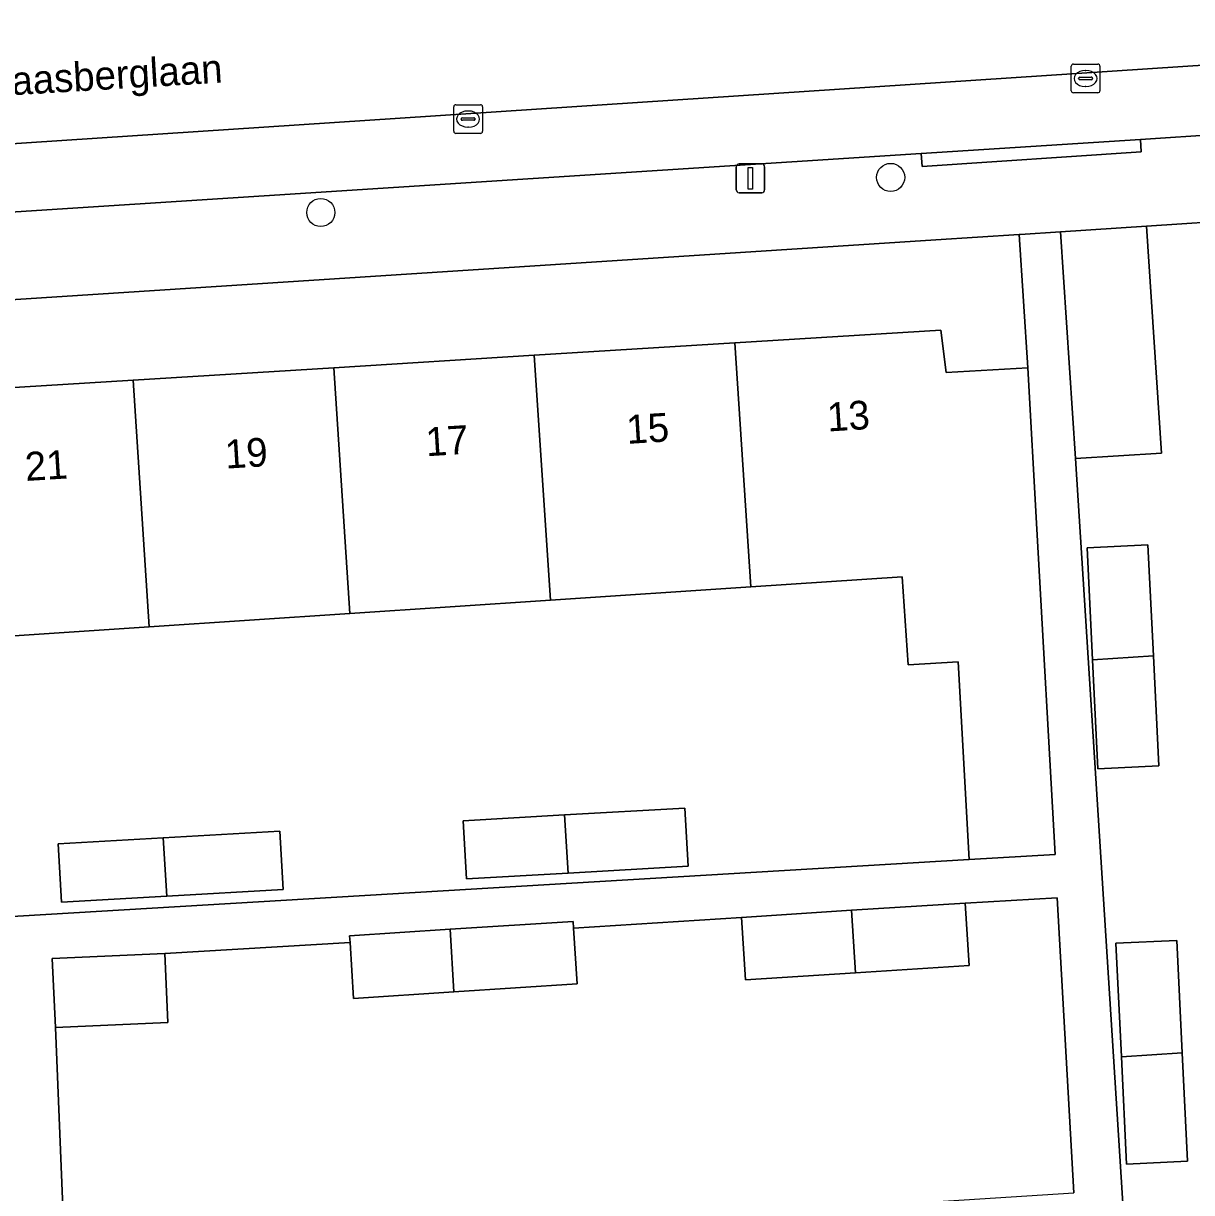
# Model space of a CAD drawing. Extents: x 159680 to 160786, y 387323 to 388340.
# Drawn here: x 160275.03 to 160315.72, y 388195.24 to 388235.95 of the extents above; entities that cross this region are included whole.
import ezdxf

# ---------------------------------------------------------------- set-up
doc = ezdxf.new("R2010")
doc.units = 0
for name, color, linetype in [('IMGEO_Boom', 7, 'Continuous'), ('IMGEO_Erf', 7, 'Continuous'), ('IMGEO_Kolk', 7, 'Continuous'), ('IMGEO_Lichtmast', 7, 'Continuous'), ('IMGEO_Muur', 7, 'Continuous'), ('IMGEO_Openbare_ruimte_label', 7, 'Continuous'), ('IMGEO_Pand', 7, 'Continuous'), ('IMGEO_Pand_nummerreeks', 7, 'Continuous'), ('IMGEO_Parkeervlak_open', 7, 'Continuous'), ('IMGEO_Rijbaan_lokaal_open', 7, 'Continuous'), ('IMGEO_Voetpad_open', 7, 'Continuous')]:
    doc.layers.add(name, color=color, linetype=linetype)

msp = doc.modelspace()

# ---------------------------------------------------------------- linework, layer by layer
at = {"layer": 'IMGEO_Boom'}
for centre in [(160305.237, 388230.59), (160285.387, 388229.368)]:
    msp.add_circle(centre, 0.489, dxfattribs=at)
at = {"layer": 'IMGEO_Erf'}
for points in [[(160321.926, 388214.418), (160321.479, 388221.327), (160321.02, 388228.432), (160321.242, 388228.446), (160321.182, 388229.354), (160314.145, 388228.897), (160314.678, 388220.986), (160311.682, 388220.799), (160313.438, 388193.032), (160316.556, 388193.211), (160316.965, 388186.065), (160313.847, 388185.887), (160314.025, 388182.779), (160324.213, 388183.446), (160324.018, 388186.603), (160323.839, 388186.592), (160323.723, 388186.585), (160323.267, 388193.651), (160322.819, 388200.58), (160322.373, 388207.496)], [(160314.576, 388210.104), (160312.455, 388210), (160312.27, 388213.794), (160312.08, 388217.693), (160314.201, 388217.797), (160314.39, 388213.931)], [(160293.872, 388208.39), (160298.066, 388208.628), (160298.181, 388206.602), (160294.005, 388206.365), (160290.457, 388206.164), (160290.342, 388208.19)], [(160279.895, 388207.59), (160283.963, 388207.82), (160284.078, 388205.794), (160280.027, 388205.565), (160276.354, 388205.356), (160276.239, 388207.382)], [(160311.042, 388205.504), (160307.828, 388205.323), (160307.968, 388203.143), (160304.012, 388202.889), (160300.181, 388202.642), (160300.041, 388204.822), (160294.193, 388204.446), (160294.318, 388202.503), (160290.026, 388202.227), (160286.532, 388202.003), (160286.407, 388203.943), (160279.952, 388203.57), (160280.062, 388201.166), (160276.141, 388200.987), (160276.467, 388193.013), (160281.458, 388193.328), (160283.565, 388193.461), (160290.551, 388193.901), (160297.537, 388194.341), (160304.524, 388194.782), (160311.622, 388195.229)], [(160315.397, 388200.101), (160315.581, 388196.331), (160313.459, 388196.227), (160313.277, 388199.964), (160313.084, 388203.92), (160315.205, 388204.023)]]:
    msp.add_lwpolyline(points, close=True, dxfattribs=at)
for points in [[(160271.865, 388223.104), (160278.852, 388223.535), (160285.838, 388223.965), (160292.825, 388224.396), (160299.812, 388224.827), (160306.986, 388225.269), (160307.171, 388223.793), (160310.015, 388223.954), (160309.712, 388228.601), (160306.809, 388228.414), (160228.2, 388223.32)], [(160273.067, 388204.759), (160307.977, 388206.843), (160307.589, 388213.72), (160305.843, 388213.622), (160305.641, 388216.677), (160300.368, 388216.328), (160293.383, 388215.866), (160286.398, 388215.404), (160279.414, 388214.941), (160272.428, 388214.479)]]:
    msp.add_lwpolyline(points, dxfattribs=at)
at = {"layer": 'IMGEO_Kolk'}
for p, q in [((160311.528, 388233.61), (160311.528, 388234.462)), ((160311.603, 388234.536), (160312.455, 388234.536)), ((160312.016, 388234.316), (160312.041, 388234.316)), ((160312.529, 388234.462), (160312.529, 388233.61)), ((160311.787, 388234.03), (160311.787, 388234.042)), ((160312.225, 388233.993), (160311.827, 388233.993)), ((160311.83, 388234.079), (160312.228, 388234.079)), ((160312.271, 388234.042), (160312.271, 388234.03)), ((160312.455, 388233.536), (160311.603, 388233.536)), ((160312.039, 388233.756), (160312.014, 388233.756)), ((160290.019, 388232.197), (160290.019, 388233.049)), ((160290.094, 388233.123), (160290.946, 388233.123)), ((160291.02, 388233.049), (160291.02, 388232.197)), ((160290.278, 388232.617), (160290.278, 388232.629)), ((160290.321, 388232.666), (160290.719, 388232.666)), ((160290.507, 388232.903), (160290.532, 388232.903)), ((160290.762, 388232.629), (160290.762, 388232.617)), ((160290.716, 388232.58), (160290.318, 388232.58)), ((160290.53, 388232.343), (160290.505, 388232.343)), ((160290.946, 388232.123), (160290.094, 388232.123))]:
    msp.add_line(p, q, dxfattribs=at)
for points in [[(160311.528, 388233.61), (160311.528, 388234.462)], [(160311.603, 388234.536), (160312.455, 388234.536)], [(160312.529, 388234.462), (160312.529, 388233.61)], [(160312.455, 388233.536), (160311.603, 388233.536)], [(160290.019, 388232.197), (160290.019, 388233.049)], [(160290.094, 388233.123), (160290.946, 388233.123)], [(160291.02, 388233.049), (160291.02, 388232.197)], [(160290.946, 388232.123), (160290.094, 388232.123)]]:
    msp.add_lwpolyline(points, dxfattribs=at)
for centre, radius, start, end in [((160311.605, 388234.46), 0.0765, 91.552, 178.448), ((160311.605, 388234.46), 0.0765, 91.552, 178.448), ((160312.453, 388234.46), 0.0765, 1.552, 88.448), ((160312.453, 388234.46), 0.0765, 1.552, 88.448), ((160311.827, 388234.039), 0.0403, 85.8775, 175.7526), ((160311.824, 388234.029), 0.0366, 178.938, 274.7102), ((160312.228, 388234.036), 0.043, 264.8664, 352.4533), ((160312.232, 388234.041), 0.0386, 1.7309, 96.639), ((160311.605, 388233.612), 0.0765, 181.552, 268.448), ((160311.605, 388233.612), 0.0765, 181.552, 268.448), ((160312.453, 388233.612), 0.0765, 271.552, 358.448), ((160312.453, 388233.612), 0.0765, 271.552, 358.448), ((160290.096, 388233.047), 0.0765, 91.552, 178.448), ((160290.096, 388233.047), 0.0765, 91.552, 178.448), ((160290.944, 388233.047), 0.0765, 1.552, 88.448), ((160290.944, 388233.047), 0.0765, 1.552, 88.448), ((160290.318, 388232.626), 0.0403, 85.8775, 175.7526), ((160290.315, 388232.616), 0.0366, 178.938, 274.7102), ((160290.719, 388232.623), 0.043, 264.8664, 352.4533), ((160290.723, 388232.628), 0.0386, 1.7309, 96.639), ((160290.096, 388232.199), 0.0765, 181.552, 268.448), ((160290.096, 388232.199), 0.0765, 181.552, 268.448), ((160290.944, 388232.199), 0.0765, 271.552, 358.448), ((160290.944, 388232.199), 0.0765, 271.552, 358.448)]:
    msp.add_arc(centre, radius, start, end, dxfattribs=at)
for centre, major_axis, ratio, start_param, end_param in [((160312.015, 388234.036), (-0.387, 0.002), 0.722429, 4.712389, 7.853982), ((160312.04, 388234.036), (-0.39, 0.002), 0.717154, 1.570796, 4.712389), ((160290.506, 388232.623), (-0.387, 0.002), 0.722429, 4.712389, 7.853982), ((160290.531, 388232.623), (-0.39, 0.002), 0.717154, 1.570796, 4.712389)]:
    msp.add_ellipse(centre, major_axis=major_axis, ratio=ratio, start_param=start_param, end_param=end_param, dxfattribs=at)
at = {"layer": 'IMGEO_Lichtmast'}
for p, q in [((160299.957, 388231.059), (160300.747, 388231.059)), ((160300.747, 388231.059), (160299.957, 388231.059)), ((160299.857, 388230.159), (160299.857, 388230.959)), ((160299.857, 388230.959), (160299.857, 388230.159)), ((160300.847, 388230.959), (160300.847, 388230.159)), ((160300.847, 388230.159), (160300.847, 388230.959)), ((160300.747, 388230.059), (160299.957, 388230.059)), ((160299.957, 388230.059), (160300.747, 388230.059))]:
    msp.add_line(p, q, dxfattribs=at)
msp.add_lwpolyline([(160300.277, 388230.934), (160300.427, 388230.934), (160300.427, 388230.184), (160300.277, 388230.184), (160300.277, 388230.934)], dxfattribs=at)
for centre, start, end in [((160299.957, 388230.959), 90, 180), ((160299.957, 388230.959), 90, 180), ((160300.747, 388230.959), 0, 90), ((160300.747, 388230.959), 360, 90), ((160299.957, 388230.159), 180, 270), ((160299.957, 388230.159), 180, 270), ((160300.747, 388230.159), 270, 0), ((160300.747, 388230.159), 270, 0)]:
    msp.add_arc(centre, 0.1, start, end, dxfattribs=at)
at = {"layer": 'IMGEO_Muur'}
msp.add_lwpolyline([(160314.145, 388228.897), (160321.182, 388229.354)], dxfattribs=at)
at = {"layer": 'IMGEO_Pand'}
for points in [[(160311.15, 388228.695), (160311.682, 388220.799), (160314.678, 388220.986), (160314.145, 388228.897)], [(160300.368, 388216.328), (160305.641, 388216.677), (160305.843, 388213.622), (160307.589, 388213.72), (160307.977, 388206.843), (160310.972, 388207.012), (160310.332, 388218.34), (160310.015, 388223.954), (160307.171, 388223.793), (160306.986, 388225.269), (160299.812, 388224.827)], [(160293.383, 388215.866), (160300.368, 388216.328), (160299.812, 388224.827), (160292.825, 388224.396)], [(160292.825, 388224.396), (160285.838, 388223.965), (160286.398, 388215.404), (160293.383, 388215.866)], [(160285.838, 388223.965), (160278.852, 388223.535), (160279.414, 388214.941), (160286.398, 388215.404)], [(160278.852, 388223.535), (160271.865, 388223.104), (160272.428, 388214.479), (160279.414, 388214.941)], [(160312.27, 388213.794), (160314.39, 388213.931), (160314.201, 388217.797), (160312.08, 388217.693)], [(160314.39, 388213.931), (160312.27, 388213.794), (160312.455, 388210), (160314.576, 388210.104)], [(160293.872, 388208.39), (160294.005, 388206.365), (160298.181, 388206.602), (160298.066, 388208.628)], [(160294.005, 388206.365), (160293.872, 388208.39), (160290.342, 388208.19), (160290.457, 388206.164)], [(160283.963, 388207.82), (160279.895, 388207.59), (160280.027, 388205.565), (160284.078, 388205.794)], [(160280.027, 388205.565), (160279.895, 388207.59), (160276.239, 388207.382), (160276.354, 388205.356)], [(160304.012, 388202.889), (160303.874, 388205.069), (160300.041, 388204.822), (160300.181, 388202.642)], [(160303.874, 388205.069), (160304.012, 388202.889), (160307.968, 388203.143), (160307.828, 388205.323)], [(160294.193, 388204.446), (160294.178, 388204.683), (160289.889, 388204.408), (160290.026, 388202.227), (160294.318, 388202.503)], [(160289.889, 388204.408), (160286.391, 388204.183), (160286.407, 388203.943), (160286.532, 388202.003), (160290.026, 388202.227)], [(160313.277, 388199.964), (160315.397, 388200.101), (160315.205, 388204.023), (160313.084, 388203.92)], [(160279.952, 388203.57), (160276.032, 388203.392), (160276.141, 388200.987), (160280.062, 388201.166)], [(160315.397, 388200.101), (160313.277, 388199.964), (160313.459, 388196.227), (160315.581, 388196.331)]]:
    msp.add_lwpolyline(points, close=True, dxfattribs=at)
at = {"layer": 'IMGEO_Parkeervlak_open'}
for points in [[(160329.484, 388235.376), (160268.084, 388231.332), (160233.46, 388229.17)], [(160313.938, 388231.914), (160325.13, 388232.655)], [(160306.3, 388231.419), (160313.938, 388231.914)], [(160237.991, 388227.022), (160306.3, 388231.419)]]:
    msp.add_lwpolyline(points, dxfattribs=at)
at = {"layer": 'IMGEO_Rijbaan_lokaal_open'}
msp.add_lwpolyline([(160365.419, 388242.678), (160355.005, 388242.036), (160348.144, 388241.594), (160334.938, 388240.761), (160328.07, 388240.322), (160317.394, 388239.63), (160313.593, 388239.382), (160300.65, 388238.544), (160293.755, 388238.086), (160280.391, 388237.215), (160273.53, 388236.769), (160260.894, 388235.959), (160254.03, 388235.503), (160240.433, 388234.659), (160233.562, 388234.207), (160230.429, 388234.002), (160230.754, 388228.997), (160233.46, 388229.17), (160268.084, 388231.332), (160329.484, 388235.376), (160331.275, 388235.471)], dxfattribs=at)
at = {"layer": 'IMGEO_Voetpad_open'}
for points in [[(160325.13, 388232.655), (160313.938, 388231.914), (160313.967, 388231.48), (160306.339, 388230.972), (160306.3, 388231.419), (160237.991, 388227.022)], [(160306.809, 388228.414), (160309.712, 388228.601), (160309.753, 388228.604), (160311.15, 388228.695), (160314.145, 388228.897), (160321.182, 388229.354), (160333.709, 388230.2), (160336.678, 388230.367)], [(160313.438, 388193.032), (160311.682, 388220.799), (160311.15, 388228.695), (160309.753, 388228.604), (160309.712, 388228.601), (160310.015, 388223.954), (160310.332, 388218.34), (160310.972, 388207.012), (160307.977, 388206.843), (160273.067, 388204.759)], [(160225.148, 388223.116), (160228.2, 388223.32), (160306.809, 388228.414)], [(160276.467, 388193.013), (160276.141, 388200.987), (160276.032, 388203.392), (160279.952, 388203.57), (160286.407, 388203.943), (160286.391, 388204.183), (160289.889, 388204.408), (160294.178, 388204.683), (160294.193, 388204.446), (160300.041, 388204.822), (160303.874, 388205.069), (160307.828, 388205.323), (160311.042, 388205.504), (160311.622, 388195.229)]]:
    msp.add_lwpolyline(points, dxfattribs=at)
msp.add_lwpolyline([(160306.3, 388231.419), (160306.339, 388230.972), (160313.967, 388231.48), (160313.938, 388231.914)], close=True, dxfattribs=at)

# ---------------------------------------------------------------- texts
at = {"layer": 'IMGEO_Openbare_ruimte_label'}
msp.add_text('Paasberglaan', height=1, rotation=3.4405, dxfattribs=at).set_placement((160273.748, 388233.399))
at = {"layer": 'IMGEO_Pand_nummerreeks'}
for s, p in [('13', (160303.052, 388221.741)), ('15', (160296.061, 388221.31)), ('17', (160289.071, 388220.879)), ('19', (160282.08, 388220.448)), ('21', (160275.111, 388220.018))]:
    msp.add_text(s, height=1, rotation=3.528, dxfattribs=at).set_placement(p)

doc.saveas('drawing.dxf')
